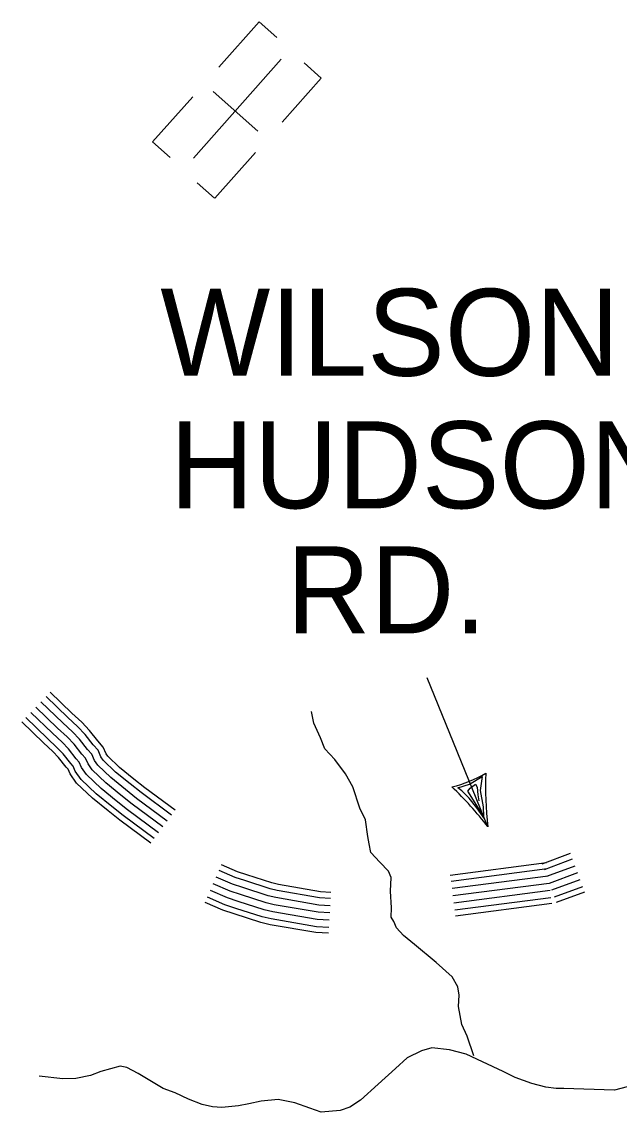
# Model space of a CAD drawing. Extents: x 1788175 to 1969470, y 584502 to 738744.
# Drawn here: x 1920524 to 1923065, y 654588 to 659225 of the extents above; entities that cross this region are included whole.
import ezdxf

# ---------------------------------------------------------------- set-up
doc = ezdxf.new("R2010")
doc.units = 0
for name, color, linetype in [('DESIGN - ROW - Right-of-Way and Easement Labels', 7, 'Continuous'), ('DESIGN - TRANSPORTATION - Text', 7, 'Continuous'), ('DESIGN - UTILITIES - Cable (Underground) with Text', 7, 'Continuous'), ('SURVEY - TRANSPORTATION - Roads', 7, 'Continuous')]:
    doc.layers.add(name, color=color, linetype=linetype)

msp = doc.modelspace()

# ---------------------------------------------------------------- linework, layer by layer
at = {"layer": 'DESIGN - ROW - Right-of-Way and Easement Labels'}
for p, q in [((1922506.3, 655802.3), (1922247.7, 656435.9)), ((1922428, 655983.3), (1922482.2, 656015.7)), ((1922482.2, 656015.7), (1922473.4, 655956.1)), ((1922378.3, 655967.6), (1922428, 655983.3)), ((1922394.9, 655955), (1922378.3, 655967.6)), ((1922426.2, 655923.1), (1922394.9, 655955)), ((1922420.8, 655953), (1922431.3, 655966.4)), ((1922431.3, 655966.4), (1922453.1, 655983.3)), ((1922453.1, 655983.3), (1922460.7, 655970.3)), ((1922460.7, 655970.3), (1922463.8, 655937.3)), ((1922473.4, 655956.1), (1922485.7, 655886.7)), ((1922487.3, 655846.3), (1922420.8, 655953)), ((1922459.7, 655883.1), (1922426.2, 655923.1)), ((1922463.8, 655937.3), (1922467.2, 655912.4)), ((1922493.1, 655834.9), (1922459.7, 655883.1)), ((1922485.7, 655886.7), (1922487.3, 655846.3))]:
    msp.add_line(p, q, dxfattribs=at)
for centre, radius, start, end in [((1922226.3, 656488.3), 532.3, 283.7723, 300.6307), ((1923882.6, 655969.3), 1386.4, 177.4808, 186.9194), ((1921282.9, 654846.9), 1552.3, 37.9891, 46.4169)]:
    msp.add_arc(centre, radius, start, end, dxfattribs=at)
at = {"layer": 'DESIGN - TRANSPORTATION - Text'}
for points in [[(1922446, 654827.2), (1922418.6, 654911.2), (1922395, 654961.3), (1922381.8, 655037.4), (1922384.6, 655085.9), (1922377.9, 655121.8), (1922353.8, 655163.1), (1922286.5, 655224.6), (1922193.6, 655300.9), (1922147.2, 655339.1), (1922118.1, 655371.8), (1922106.4, 655399.1), (1922094.3, 655417.5), (1922096.6, 655457.3), (1922091.9, 655528.4), (1922095.3, 655585.8), (1922083.6, 655613.1), (1922046, 655650.8), (1922008.6, 655692.8), (1922001.9, 655728.7), (1921994.9, 655760.1), (1921985.8, 655831.5), (1921962.2, 655881.6), (1921932, 655972), (1921899.9, 656027.1), (1921854.7, 656087.3), (1921813.2, 656134), (1921793.7, 656179.5), (1921766.5, 656243.1), (1921756.1, 656292.5)], [(1922797.1, 654688.8), (1922751.9, 654694.4), (1922692.9, 654709.5), (1922622.1, 654735), (1922571.4, 654761.6), (1922483.9, 654802.7), (1922414.2, 654834.4), (1922342.3, 654853.6), (1922268.1, 654862.3), (1922223.5, 654849.3), (1922163.3, 654819.6), (1922113.8, 654773.4), (1922039.1, 654707), (1921964.7, 654638.6), (1921918.7, 654609.1), (1921878.4, 654594.7), (1921796.4, 654588), (1921749.2, 654605), (1921684.9, 654627.4), (1921613.7, 654642.7), (1921541.9, 654635.5), (1921489.1, 654623.3), (1921445.9, 654614.5), (1921374.2, 654607.4), (1921335, 654611.4), (1921291.1, 654620.8), (1921232.7, 654644.1), (1921176.1, 654669.8), (1921124.6, 654688.1), (1921075.3, 654718.9), (1921019.3, 654752.8), (1920970.9, 654777.7), (1920941.7, 654783.3), (1920860.2, 654760.5), (1920816.3, 654743.5), (1920753.3, 654731.6), (1920699, 654729.2), (1920597.8, 654741.8)], [(1923949.1, 654671.9), (1923840.5, 654700.4), (1923480.6, 654740.5), (1923200.6, 654723.3), (1923044.5, 654682.1), (1922914.3, 654686.2), (1922828.8, 654689.1), (1922797.1, 654688.8)]]:
    msp.add_lwpolyline(points, dxfattribs=at)
at = {"layer": 'DESIGN - UTILITIES - Cable (Underground) with Text'}
for p, q in [((1921533.8, 659225.4), (1921362.5, 659032.3)), ((1921534, 659225.2), (1921608.4, 659159.2)), ((1921797.6, 658986), (1921724.1, 659051.2)), ((1921630.8, 658797.9), (1921797.6, 658985.9)), ((1921337.5, 658928.8), (1921527.2, 658760.5)), ((1921250.7, 658906.4), (1921080.3, 658714.3)), ((1921080.3, 658714.4), (1921154.8, 658648.2)), ((1921344.2, 658474.9), (1921517.3, 658670)), ((1921269.6, 658541), (1921343.7, 658475.3))]:
    msp.add_line(p, q, dxfattribs=at)
msp.add_lwpolyline([(1921253.6, 658645.4), (1921627.3, 659066.5)], dxfattribs=at)
at = {"layer": 'SURVEY - TRANSPORTATION - Roads'}
for points in [[(1921176.3, 655871.9), (1921046.9, 655967.7), (1921000.6, 656005), (1920939.7, 656054.2), (1920889.9, 656101.7), (1920882.6, 656112), (1920870.2, 656141), (1920846.9, 656167.2), (1920812.6, 656211), (1920778.8, 656246.2), (1920736.9, 656285.5), (1920644.9, 656373.9)], [(1921142.6, 655826.3), (1921012.2, 655922.8), (1920965, 655960.9), (1920902.3, 656011.5), (1920846.8, 656064.4), (1920832.8, 656084.1), (1920821.7, 656110.2), (1920803.3, 656130.8), (1920769.7, 656173.8), (1920738.9, 656205.8), (1920697.9, 656244.3), (1920605.6, 656333)], [(1921161, 655851.2), (1921031.1, 655947.3), (1920984.4, 655985), (1920922.8, 656034.8), (1920870.4, 656084.8), (1920860, 656099.4), (1920848.2, 656127), (1920827.2, 656150.7), (1920793.2, 656194.1), (1920760.7, 656227.9), (1920719.2, 656266.8), (1920627.1, 656355.4)], [(1921105.7, 655776.5), (1920974.2, 655873.7), (1920926, 655912.7), (1920861.4, 655964.9), (1920799.6, 656023.7), (1920778.4, 656053.7), (1920768.6, 656076.5), (1920755.7, 656091.1), (1920722.9, 656133.1), (1920695.3, 656161.7), (1920655.2, 656199.4), (1920562.6, 656288.3)], [(1921124.2, 655801.4), (1920993.2, 655898.3), (1920945.5, 655936.8), (1920881.8, 655988.2), (1920823.2, 656044.1), (1920805.6, 656068.9), (1920795.2, 656093.4), (1920779.5, 656111), (1920746.3, 656153.4), (1920717.1, 656183.7), (1920676.5, 656221.9), (1920584.1, 656310.7)], [(1921124.2, 655801.4), (1920993.2, 655898.3), (1920945.5, 655936.8), (1920881.8, 655988.2), (1920823.2, 656044.1), (1920805.6, 656068.9), (1920795.2, 656093.4), (1920779.5, 656111), (1920746.3, 656153.4), (1920717.1, 656183.7), (1920676.5, 656221.9), (1920584.1, 656310.7)], [(1921072.6, 655731.7), (1920940.2, 655829.6), (1920891, 655869.3), (1920824.6, 655923), (1920757.3, 655987.1), (1920729.5, 656026.4), (1920721, 656046.3), (1920712.9, 656055.4), (1920680.7, 656096.5), (1920656.2, 656122), (1920616.8, 656159), (1920524, 656248.2)], [(1921087.3, 655751.5), (1920955.3, 655849.2), (1920906.5, 655888.6), (1920840.9, 655941.6), (1920776.1, 656003.3), (1920751.2, 656038.5), (1920742.1, 656059.7), (1920731.9, 656071.2), (1920699.4, 656112.7), (1920673.6, 656139.6), (1920633.8, 656176.9), (1920541.2, 656266)], [(1922856.4, 655687.7), (1922736, 655643.5)], [(1921838.3, 655522.9), (1921793.6, 655525.4), (1921615.5, 655556.3), (1921587.7, 655563.2), (1921480.9, 655597.2), (1921440.7, 655610.4), (1921373.3, 655639.5)], [(1922755, 655648.2), (1922346.1, 655595)], [(1922865.2, 655663.5), (1922744.9, 655619.4)], [(1922875.9, 655634.4), (1922755.6, 655590.3)], [(1921835.1, 655466.3), (1921787.2, 655468.9), (1921603.8, 655500.8), (1921572.2, 655508.6), (1921463.5, 655543.3), (1921420.6, 655557.3), (1921350.8, 655587.4)], [(1921836.9, 655497.2), (1921790.7, 655499.8), (1921610.2, 655531.1), (1921580.7, 655538.4), (1921473, 655572.8), (1921431.5, 655586.3), (1921363.1, 655615.9)], [(1922758.3, 655622.7), (1922349.5, 655569.5)], [(1922762.3, 655591.9), (1922353.5, 655538.8)], [(1922886.6, 655605.3), (1922766.3, 655561.2)], [(1922886.6, 655605.3), (1922766.3, 655561.2)], [(1921833.4, 655435.3), (1921783.7, 655438.1), (1921597.5, 655470.4), (1921563.8, 655478.7), (1921453.9, 655513.8), (1921409.6, 655528.3), (1921338.5, 655559)], [(1921833.4, 655435.3), (1921783.7, 655438.1), (1921597.5, 655470.4), (1921563.8, 655478.7), (1921453.9, 655513.8), (1921409.6, 655528.3), (1921338.5, 655559)], [(1922766.3, 655561.2), (1922357.5, 655508)], [(1922766.3, 655561.2), (1922357.5, 655508)], [(1922897.3, 655576.2), (1922776.9, 655532.1)], [(1922907.9, 655547.1), (1922787.6, 655503)], [(1921830, 655373.4), (1921776.6, 655376.4), (1921584.7, 655409.7), (1921546.9, 655419), (1921434.9, 655454.8), (1921387.6, 655470.3), (1921313.9, 655502.1)], [(1921831.7, 655404.4), (1921780.1, 655407.2), (1921591.1, 655440.1), (1921555.4, 655448.9), (1921444.4, 655484.3), (1921398.6, 655499.3), (1921326.2, 655530.5)], [(1922770.3, 655530.4), (1922361.5, 655477.3)], [(1922774.3, 655499.7), (1922365.4, 655446.6)], [(1922916.5, 655523.9), (1922796.1, 655479.8)], [(1921828.6, 655348.7), (1921773.8, 655351.8), (1921579.6, 655385.5), (1921540.2, 655395.2), (1921427.3, 655431.3), (1921378.8, 655447.1), (1921304.1, 655479.4)], [(1922777.4, 655475.2), (1922368.6, 655422)]]:
    msp.add_lwpolyline(points, dxfattribs=at)

# ---------------------------------------------------------------- texts
at = {"layer": 'DESIGN - ROW - Right-of-Way and Easement Labels'}
for s, p in [('WILSON', (1921113.3, 657719.8)), ('HUDSON', (1921153.6, 657156.3)), ('RD.', (1921649.2, 656624.5))]:
    msp.add_text(s, height=370, dxfattribs=at).set_placement(p)

doc.saveas('drawing.dxf')
